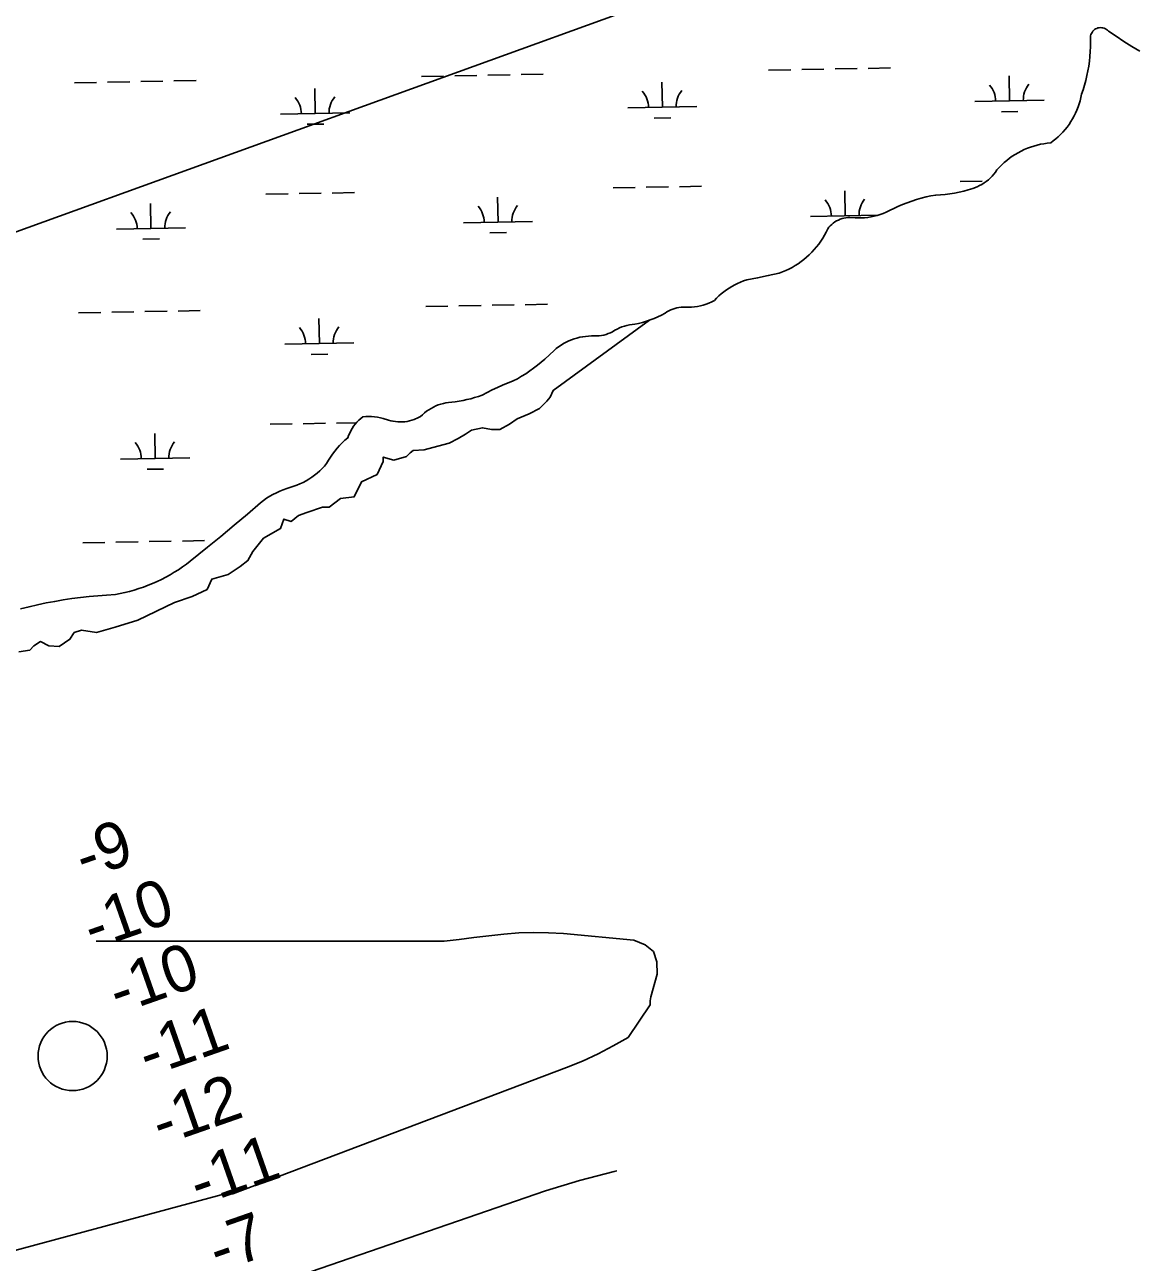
# Model space of a CAD drawing. Extents: x 3957609 to 3995875, y 234277 to 260273.
# Drawn here: x 3985535 to 3987141, y 251639 to 253428 of the extents above; entities that cross this region are included whole.
import ezdxf

# ---------------------------------------------------------------- set-up
doc = ezdxf.new("R2010")
doc.units = 0
for name, color, linetype in [('V-RIVR-EDGE', 7, 'Continuous'), ('V-RIVR-MILE', 7, 'Continuous'), ('V-RIVR-RANG', 7, 'Continuous'), ('V-TOPO-MINR', 7, 'Continuous'), ('V-UTIL-LINE', 7, 'Continuous'), ('V-WETL-SWMP', 7, 'Continuous')]:
    doc.layers.add(name, color=color, linetype=linetype)

msp = doc.modelspace()

# ---------------------------------------------------------------- linework, layer by layer
at = {"layer": 'V-RIVR-EDGE'}
for points in [[(3987146.649, 253389.843), (3987135.056, 253396.825), (3987123.605, 253404.036), (3987112.302, 253411.476), (3987101.151, 253419.142), (3987099.842, 253420.41), (3987098.39, 253421.509), (3987096.813, 253422.427), (3987095.14, 253423.144), (3987093.389, 253423.656), (3987091.593, 253423.949), (3987089.77, 253424.022), (3987087.956, 253423.877), (3987086.17, 253423.51), (3987084.441, 253422.931), (3987082.797, 253422.146), (3987081.261, 253421.169), (3987079.852, 253420.012), (3987078.594, 253418.691), (3987077.507, 253417.231), (3987076.604, 253415.648), (3987075.899, 253413.967), (3987075.403, 253412.213), (3987075.125, 253410.413), (3987075.274, 253403.391), (3987075.203, 253396.368), (3987074.91, 253389.352), (3987074.394, 253382.347), (3987073.659, 253375.362), (3987072.702, 253368.405), (3987071.527, 253361.48), (3987070.134, 253354.595), (3987068.522, 253347.761), (3987066.695, 253340.978), (3987064.658, 253334.256), (3987062.407, 253327.604), (3987061.461, 253322.958), (3987060.316, 253318.358), (3987058.974, 253313.809), (3987057.438, 253309.324), (3987055.712, 253304.911), (3987053.797, 253300.573), (3987051.698, 253296.321), (3987049.416, 253292.166), (3987046.961, 253288.111), (3987044.331, 253284.164)], [(3987044.331, 253284.164), (3987041.536, 253280.337), (3987038.578, 253276.632), (3987035.465, 253273.056), (3987032.201, 253269.617), (3987028.791, 253266.324), (3987025.242, 253263.178), (3987021.564, 253260.19), (3987017.758, 253257.36), (3987012.825, 253256.887), (3987007.918, 253256.197), (3987003.046, 253255.294), (3986998.216, 253254.178), (3986993.442, 253252.852), (3986988.728, 253251.323), (3986984.087, 253249.586), (3986979.526, 253247.648), (3986975.053, 253245.514), (3986970.679, 253243.188), (3986966.409, 253240.673), (3986962.253, 253237.972), (3986958.221, 253235.092), (3986954.315, 253232.041), (3986950.547, 253228.821), (3986946.924, 253225.442), (3986943.453, 253221.905), (3986940.137, 253218.223), (3986937.985, 253215.091), (3986935.654, 253212.089), (3986933.151, 253209.23), (3986930.487, 253206.523), (3986927.669, 253203.975), (3986924.705, 253201.593), (3986921.611, 253199.389), (3986918.391, 253197.37), (3986915.059, 253195.543), (3986911.629, 253193.911), (3986905.19, 253191.642), (3986898.675, 253189.602), (3986892.091, 253187.796), (3986885.449, 253186.223), (3986878.754, 253184.885), (3986872.017, 253183.788), (3986865.244, 253182.93), (3986858.444, 253182.313), (3986851.629, 253181.936), (3986844.584, 253180.663), (3986837.586, 253179.159), (3986830.639, 253177.431), (3986823.751, 253175.475), (3986816.932, 253173.298), (3986810.185, 253170.898), (3986803.523, 253168.28), (3986796.947, 253165.448), (3986779.918, 253157.19), (3986775.656, 253155.431), (3986771.316, 253153.871), (3986766.909, 253152.517), (3986762.444, 253151.37), (3986757.929, 253150.432), (3986753.376, 253149.707), (3986748.795, 253149.195), (3986744.193, 253148.9), (3986739.583, 253148.818), (3986734.973, 253148.953), (3986727.508, 253149.449), (3986724.636, 253149.377), (3986721.777, 253149.095), (3986718.947, 253148.597), (3986716.164, 253147.892), (3986713.44, 253146.981), (3986710.792, 253145.869), (3986708.234, 253144.564), (3986705.778, 253143.071), (3986703.442, 253141.4), (3986701.238, 253139.561), (3986699.176, 253137.56), (3986697.267, 253135.414), (3986695.524, 253133.13), (3986693.277, 253128.492), (3986690.836, 253123.951), (3986688.207, 253119.517), (3986685.391, 253115.2), (3986682.396, 253111.004), (3986679.226, 253106.939), (3986675.888, 253103.013), (3986672.386, 253099.23), (3986668.728, 253095.599), (3986664.919, 253092.123), (3986660.966, 253088.814), (3986656.878, 253085.674)], [(3986656.878, 253085.674), (3986652.661, 253082.711), (3986648.324, 253079.925), (3986643.871, 253077.329), (3986639.313, 253074.92), (3986634.657, 253072.708), (3986629.912, 253070.693), (3986625.087, 253068.883), (3986609.541, 253065.393), (3986593.939, 253062.149), (3986578.29, 253059.149), (3986573.85, 253057.69), (3986569.482, 253056.034), (3986565.191, 253054.176), (3986560.993, 253052.126), (3986556.891, 253049.885), (3986552.897, 253047.459), (3986549.016, 253044.853), (3986545.26, 253042.074), (3986541.633, 253039.125), (3986538.148, 253036.014), (3986534.805, 253032.748), (3986531.616, 253029.33), (3986527.717, 253027.415), (3986523.728, 253025.703), (3986519.654, 253024.195), (3986515.511, 253022.899), (3986511.304, 253021.816), (3986507.051, 253020.949), (3986502.756, 253020.3), (3986498.435, 253019.874), (3986494.095, 253019.669), (3986486.626, 253019.808), (3986483.497, 253019.706), (3986480.384, 253019.378), (3986477.303, 253018.827), (3986474.27, 253018.055), (3986471.301, 253017.066), (3986468.409, 253015.866), (3986465.611, 253014.461), (3986462.924, 253012.858), (3986460.358, 253011.066), (3986455.14, 253008.37), (3986449.825, 253005.868), (3986444.425, 253003.56), (3986438.942, 253001.45), (3986437.617, 253000.994)], [(3985526.16, 252521.41), (3985541.802, 252524.017), (3985547.885, 252530.1), (3985557.444, 252536.183), (3985569.61, 252530.1), (3985584.383, 252529.231), (3985600.025, 252539.659), (3985606.108, 252549.218), (3985616.536, 252552.694), (3985638.261, 252549.218), (3985665.201, 252557.04), (3985698.223, 252567.468), (3985751.232, 252592.669), (3985776.433, 252601.359), (3985798.158, 252611.787), (3985805.11, 252626.56), (3985828.573, 252633.512), (3985845.953, 252644.809), (3985857.25, 252653.499), (3985864.202, 252666.534), (3985879.844, 252685.652), (3985904.176, 252699.556), (3985909.39, 252713.46), (3985919.818, 252709.984), (3985930.246, 252718.674), (3985942.412, 252723.019), (3985965.006, 252730.84), (3985974.565, 252730.84), (3985991.076, 252743.006), (3986011.063, 252745.613), (3986021.491, 252767.338), (3986044.085, 252777.766), (3986052.775, 252796.884), (3986052.775, 252802.967), (3986068.417, 252798.622), (3986086.666, 252803.836), (3986091.88, 252809.05), (3986096.225, 252812.526), (3986111.867, 252813.395), (3986131.854, 252818.609), (3986148.365, 252822.954), (3986161.4, 252829.906), (3986171.828, 252835.989), (3986180.518, 252842.072), (3986196.16, 252845.548), (3986209.195, 252842.941), (3986221.361, 252842.941), (3986235.265, 252850.762), (3986246.562, 252858.583), (3986263.942, 252865.535), (3986278.715, 252873.356), (3986289.143, 252883.784), (3986294.357, 252889.867), (3986298.702, 252899.426), (3986437.617, 253000.994)]]:
    msp.add_lwpolyline(points, dxfattribs=at)
at = {"layer": 'V-RIVR-MILE'}
msp.add_circle((3985603.783, 251936.975), 50, dxfattribs=at)
at = {"layer": 'V-TOPO-MINR'}
for points in [[(3983206.504, 251031.777), (3985831.234, 251739.871), (3985832.607, 251738.184), (3985833.419, 251737.72), (3985834.348, 251737.622), (3985835.357, 251737.768), (3986317.912, 251920.364), (3986340.883, 251929.797), (3986363.448, 251940.06), (3986385.405, 251951.566), (3986406.957, 251963.9), (3986438.964, 252010.927), (3986438.864, 252016.57), (3986439.703, 252022.349), (3986448.996, 252055.489), (3986448.597, 252073.345), (3986443.587, 252088.026), (3986431.661, 252097.946), (3986415.124, 252104.692), (3986313.536, 252114.022), (3986291.925, 252115.346), (3986270.321, 252115.796), (3986248.73, 252114.935), (3986227.148, 252113.199), (3986205.578, 252110.746), (3986184.018, 252108.217), (3986162.471, 252105.575), (3986140.933, 252102.857), (3985637.912, 252103.08)], [(3985877.831, 251600.895), (3986287.441, 251741.989), (3986336.712, 251757.189), (3986386.476, 251770.22), (3986390.71, 251771.04)]]:
    msp.add_lwpolyline(points, dxfattribs=at)
at = {"layer": 'V-UTIL-LINE'}
msp.add_lwpolyline([(3993486.783, 256012.187), (3984358.232, 252707.382), (3984355.815, 252706.645), (3979327.531, 250885.592), (3969939.425, 247110.423), (3969929.75, 247106.755), (3966670.117, 247144.723), (3965413.49, 247134.313), (3961768.13, 245337.826)], dxfattribs=at)
at = {"layer": 'V-WETL-SWMP'}
for p, q in [((3986610.017, 253362.529), (3986642.012, 253363.111)), ((3986658.009, 253363.402), (3986690.004, 253363.984)), ((3986706.001, 253364.274), (3986737.996, 253364.856)), ((3986753.993, 253365.147), (3986785.988, 253365.729)), ((3985606.367, 253344.28), (3985638.362, 253344.862)), ((3985654.359, 253345.152), (3985686.354, 253345.734)), ((3985702.351, 253346.025), (3985734.346, 253346.607)), ((3985750.343, 253346.898), (3985782.338, 253347.479)), ((3986108.192, 253353.404), (3986140.187, 253353.986)), ((3986156.184, 253354.277), (3986188.179, 253354.859)), ((3986204.176, 253355.15), (3986236.171, 253355.732)), ((3986252.168, 253356.022), (3986284.163, 253356.604)), ((3986456.373, 253308.985), (3986455.719, 253344.979)), ((3986958.198, 253318.11), (3986957.544, 253354.104)), ((3985954.548, 253299.86), (3985953.894, 253335.854)), ((3986406.382, 253308.076), (3986506.365, 253309.894)), ((3986908.207, 253317.201), (3987008.19, 253319.019)), ((3985904.557, 253298.951), (3986004.54, 253300.769)), ((3986444.656, 253293.338), (3986468.652, 253293.775)), ((3986946.481, 253302.463), (3986970.477, 253302.9)), ((3985942.831, 253284.214), (3985966.827, 253284.65)), ((3986886.901, 253201.362), (3986918.896, 253201.944)), ((3985883.251, 253183.113), (3985915.246, 253183.695)), ((3985931.243, 253183.986), (3985963.238, 253184.567)), ((3985979.235, 253184.858), (3986011.23, 253185.44)), ((3986385.076, 253192.238), (3986417.071, 253192.819)), ((3986433.068, 253193.11), (3986465.063, 253193.692)), ((3986481.06, 253193.983), (3986513.055, 253194.565)), ((3986720.709, 253151.903), (3986720.054, 253187.897)), ((3985717.059, 253133.653), (3985716.404, 253169.647)), ((3986218.884, 253142.778), (3986218.229, 253178.772)), ((3986670.717, 253150.994), (3986767.694, 253152.757)), ((3985667.067, 253132.744), (3985767.05, 253134.562)), ((3986168.892, 253141.869), (3986268.875, 253143.687)), ((3985705.341, 253118.007), (3985729.337, 253118.443)), ((3986207.166, 253127.131), (3986231.162, 253127.568)), ((3986114.24, 253020.784), (3986146.235, 253021.366)), ((3986162.232, 253021.657), (3986194.227, 253022.239)), ((3986210.224, 253022.53), (3986242.219, 253023.111)), ((3986258.216, 253023.402), (3986290.211, 253023.984)), ((3985612.415, 253011.66), (3985644.41, 253012.241)), ((3985660.407, 253012.532), (3985692.402, 253013.114)), ((3985708.399, 253013.405), (3985740.394, 253013.987)), ((3985756.391, 253014.278), (3985788.386, 253014.859)), ((3985960.596, 252967.24), (3985959.942, 253003.234)), ((3986461.772, 253012.053), (3986461.767, 253012.359)), ((3985910.605, 252966.331), (3986010.588, 252968.149)), ((3985948.879, 252951.594), (3985972.875, 252952.03)), ((3985889.299, 252850.493), (3985921.294, 252851.075)), ((3985937.291, 252851.365), (3985969.286, 252851.947)), ((3985985.283, 252852.238), (3986014.165, 252852.763)), ((3985723.107, 252801.033), (3985722.452, 252837.027)), ((3985673.115, 252800.124), (3985773.098, 252801.942)), ((3985711.389, 252785.387), (3985735.385, 252785.823)), ((3985714.447, 252680.785), (3985746.442, 252681.367)), ((3985762.439, 252681.658), (3985794.434, 252682.239)), ((3985618.463, 252679.04), (3985650.458, 252679.621)), ((3985666.455, 252679.912), (3985698.45, 252680.494))]:
    msp.add_line(p, q, dxfattribs=at)
for points in [[(3987146.649, 253389.844), (3987135.056, 253396.825), (3987123.606, 253404.036), (3987112.303, 253411.476), (3987101.151, 253419.142), (3987099.842, 253420.41), (3987098.39, 253421.51), (3987096.814, 253422.426), (3987095.14, 253423.144), (3987093.39, 253423.655), (3987091.592, 253423.949), (3987089.771, 253424.023), (3987087.955, 253423.876), (3987086.17, 253423.511), (3987084.442, 253422.931), (3987082.797, 253422.147), (3987081.26, 253421.169), (3987079.852, 253420.012), (3987078.595, 253418.692), (3987077.507, 253417.231), (3987076.604, 253415.648), (3987075.899, 253413.967), (3987075.404, 253412.214), (3987075.124, 253410.413), (3987075.274, 253403.391), (3987075.203, 253396.368), (3987074.909, 253389.351), (3987074.394, 253382.347), (3987073.659, 253375.362), (3987072.702, 253368.404), (3987071.527, 253361.48), (3987070.133, 253354.596), (3987068.522, 253347.76), (3987066.696, 253340.978), (3987064.657, 253334.257), (3987062.407, 253327.604), (3987061.461, 253322.958), (3987060.316, 253318.358), (3987058.975, 253313.81), (3987057.439, 253309.325), (3987055.712, 253304.91), (3987053.797, 253300.573), (3987051.698, 253296.322), (3987049.417, 253292.165), (3987046.961, 253288.111), (3987044.332, 253284.165), (3987041.536, 253280.336), (3987038.579, 253276.631), (3987035.465, 253273.056), (3987032.2, 253269.618), (3987028.79, 253266.324), (3987025.242, 253263.179), (3987021.563, 253260.19)], [(3987021.563, 253260.19), (3987017.758, 253257.361), (3987012.825, 253256.886), (3987007.918, 253256.196), (3987003.045, 253255.293), (3986998.217, 253254.178), (3986993.442, 253252.853), (3986988.729, 253251.322), (3986984.087, 253249.586), (3986979.526, 253247.649), (3986975.054, 253245.515), (3986970.679, 253243.187), (3986966.409, 253240.672), (3986962.254, 253237.972), (3986958.22, 253235.093), (3986954.316, 253232.041), (3986950.548, 253228.822), (3986946.925, 253225.441), (3986943.453, 253221.906), (3986940.138, 253218.222), (3986937.985, 253215.091), (3986935.654, 253212.09), (3986933.151, 253209.231), (3986930.486, 253206.522), (3986927.668, 253203.974), (3986924.706, 253201.594), (3986921.61, 253199.39), (3986918.391, 253197.371), (3986915.06, 253195.543), (3986911.628, 253193.912), (3986905.19, 253191.642), (3986898.675, 253189.602), (3986892.092, 253187.795), (3986885.449, 253186.222), (3986878.754, 253184.886), (3986872.017, 253183.788), (3986865.244, 253182.93), (3986858.445, 253182.313), (3986851.629, 253181.937), (3986844.584, 253180.663), (3986837.585, 253179.16), (3986830.638, 253177.43), (3986823.751, 253175.475), (3986816.931, 253173.297), (3986810.186, 253170.898), (3986803.523, 253168.281), (3986796.948, 253165.448), (3986779.918, 253157.191), (3986775.656, 253155.431), (3986771.317, 253153.871), (3986766.91, 253152.516), (3986762.444, 253151.369), (3986757.929, 253150.432), (3986753.376, 253149.707), (3986748.794, 253149.196), (3986744.192, 253148.9), (3986739.582, 253148.819), (3986734.973, 253148.954), (3986727.507, 253149.448), (3986724.636, 253149.377), (3986721.777, 253149.094), (3986718.948, 253148.597), (3986716.164, 253147.892), (3986713.44, 253146.981), (3986710.791, 253145.87), (3986708.233, 253144.565), (3986705.778, 253143.072), (3986703.442, 253141.401), (3986701.237, 253139.561), (3986699.175, 253137.561), (3986697.267, 253135.414), (3986695.525, 253133.13), (3986693.278, 253128.491), (3986690.837, 253123.951), (3986688.207, 253119.517), (3986685.391, 253115.2), (3986682.396, 253111.004), (3986679.226, 253106.939), (3986675.888, 253103.012), (3986672.386, 253099.229), (3986668.728, 253095.598), (3986664.919, 253092.124), (3986660.967, 253088.814), (3986656.879, 253085.674), (3986652.662, 253082.71), (3986648.324, 253079.926), (3986643.871, 253077.328), (3986639.313, 253074.921), (3986634.658, 253072.708), (3986629.913, 253070.694), (3986625.087, 253068.882), (3986609.54, 253065.393), (3986593.94, 253062.149), (3986578.291, 253059.149), (3986573.851, 253057.691), (3986569.481, 253056.033), (3986565.192, 253054.176), (3986560.993, 253052.125), (3986556.891, 253049.885), (3986552.897, 253047.459), (3986549.017, 253044.854)], [(3986549.017, 253044.854), (3986545.26, 253042.074), (3986541.634, 253039.125), (3986538.147, 253036.014), (3986534.805, 253032.747), (3986531.616, 253029.33), (3986527.718, 253027.415), (3986523.728, 253025.702), (3986519.655, 253024.195), (3986515.51, 253022.898), (3986511.305, 253021.815), (3986507.05, 253020.949), (3986502.755, 253020.301), (3986498.434, 253019.874), (3986494.096, 253019.669), (3986486.626, 253019.809), (3986483.497, 253019.706), (3986480.384, 253019.379), (3986477.303, 253018.827), (3986474.27, 253018.055), (3986471.3, 253017.067), (3986468.409, 253015.867), (3986465.612, 253014.461), (3986462.924, 253012.858), (3986460.358, 253011.065), (3986455.139, 253008.371), (3986449.825, 253005.868), (3986444.424, 253003.56), (3986438.943, 253001.45), (3986433.388, 252999.54), (3986427.768, 252997.834), (3986422.09, 252996.332), (3986416.361, 252995.038), (3986412.594, 252994.739), (3986408.852, 252994.212), (3986405.15, 252993.459), (3986401.499, 252992.481), (3986397.915, 252991.284), (3986394.411, 252989.871), (3986390.998, 252988.248), (3986387.691, 252986.42), (3986384.501, 252984.395), (3986381.425, 252982.869), (3986378.256, 252981.547), (3986375.008, 252980.433), (3986371.694, 252979.532), (3986368.329, 252978.849), (3986364.927, 252978.385), (3986361.502, 252978.144), (3986353.843, 252978.174), (3986349.622, 252978.008), (3986345.414, 252977.627), (3986341.231, 252977.032), (3986337.084, 252976.226), (3986332.983, 252975.21), (3986328.939, 252973.986), (3986324.962, 252972.559), (3986321.063, 252970.931), (3986317.252, 252969.108), (3986313.539, 252967.092), (3986309.932, 252964.891), (3986306.443, 252962.509), (3986303.079, 252959.953), (3986299.849, 252957.229), (3986286.599, 252944.767), (3986281.306, 252940.212), (3986275.877, 252935.819), (3986270.318, 252931.592), (3986264.634, 252927.534), (3986258.831, 252923.65), (3986252.913, 252919.943), (3986246.885, 252916.416), (3986240.754, 252913.073), (3986225.445, 252907.055), (3986217.905, 252903.769), (3986210.447, 252900.3), (3986195.796, 252892.822), (3986190.412, 252890.843), (3986184.96, 252889.061), (3986179.447, 252887.477), (3986173.881, 252886.095), (3986168.267, 252884.915), (3986162.615, 252883.939), (3986156.931, 252883.169), (3986147.394, 252882.192), (3986143.593, 252881.566), (3986139.833, 252880.73), (3986136.126, 252879.686), (3986132.482, 252878.437), (3986128.913, 252876.988), (3986125.431, 252875.342), (3986122.045, 252873.506), (3986118.767, 252871.484), (3986115.606, 252869.282), (3986112.572, 252866.909), (3986109.675, 252864.371), (3986106.924, 252861.675), (3986103.888, 252860.056), (3986097.558, 252857.36), (3986094.286, 252856.293), (3986090.958, 252855.419)], [(3986090.958, 252855.419), (3986087.585, 252854.74), (3986084.177, 252854.258), (3986080.748, 252853.975), (3986073.868, 252854.011), (3986070.442, 252854.329), (3986067.04, 252854.846), (3986063.673, 252855.56), (3986060.354, 252856.469), (3986052.993, 252858.831), (3986048.829, 252859.867), (3986044.615, 252860.676), (3986040.364, 252861.254), (3986036.087, 252861.6), (3986031.798, 252861.713), (3986027.509, 252861.593), (3986023.233, 252861.24), (3986020.286, 252858.85), (3986017.488, 252856.287), (3986014.849, 252853.561), (3986012.378, 252850.681), (3986010.085, 252847.658), (3986007.977, 252844.503), (3986006.062, 252841.227), (3986004.347, 252837.843), (3986002.839, 252834.361), (3986001.542, 252830.795), (3985997.46, 252827.317), (3985993.536, 252823.664), (3985989.775, 252819.842), (3985986.186, 252815.858), (3985982.775, 252811.721), (3985979.549, 252807.437), (3985976.515, 252803.017), (3985973.677, 252798.467), (3985971.042, 252793.797), (3985967.852, 252790.089), (3985964.494, 252786.533), (3985960.974, 252783.137), (3985957.3, 252779.908), (3985953.48, 252776.853), (3985949.523, 252773.979), (3985945.436, 252771.291), (3985941.229, 252768.796), (3985936.911, 252766.499), (3985932.491, 252764.404), (3985927.978, 252762.518), (3985923.383, 252760.842), (3985913.501, 252757.768), (3985908.363, 252755.929), (3985903.309, 252753.868), (3985898.349, 252751.59), (3985893.493, 252749.098), (3985888.75, 252746.398), (3985884.129, 252743.494), (3985879.638, 252740.392), (3985875.286, 252737.098), (3985856.465, 252720.645), (3985837.462, 252704.403), (3985818.277, 252688.376), (3985798.914, 252672.564), (3985773.898, 252652.543), (3985768.294, 252648.277), (3985762.569, 252644.174), (3985756.728, 252640.24), (3985750.775, 252636.476), (3985744.715, 252632.887), (3985738.554, 252629.475), (3985732.296, 252626.243), (3985725.947, 252623.194), (3985719.512, 252620.331), (3985712.997, 252617.656), (3985706.407, 252615.17), (3985699.748, 252612.877), (3985693.025, 252610.778), (3985686.244, 252608.875), (3985679.411, 252607.17), (3985672.531, 252605.663), (3985665.61, 252604.357), (3985653.015, 252603.622), (3985640.436, 252602.658), (3985627.876, 252601.464), (3985615.341, 252600.042), (3985602.833, 252598.392), (3985590.357, 252596.514), (3985577.918, 252594.409), (3985565.519, 252592.078), (3985553.164, 252589.521), (3985540.859, 252586.74), (3985528.606, 252583.735)]]:
    msp.add_lwpolyline(points, dxfattribs=at)
for centre, start, end in [((3986401.131, 253308.455), 0.269879, 41.813537), ((3986511.598, 253310.464), 140.269876, 181.813534), ((3986902.956, 253317.58), 0.269879, 41.813537), ((3987013.424, 253319.589), 140.269876, 181.813534), ((3985899.306, 253299.331), 0.269879, 41.813537), ((3986009.773, 253301.339), 140.269876, 181.813534), ((3986163.641, 253142.248), 0.269879, 41.813537), ((3986274.109, 253144.257), 140.269876, 181.813534), ((3986665.466, 253151.373), 0.269879, 41.813537), ((3986775.934, 253153.382), 140.269876, 181.813534), ((3985661.816, 253133.124), 0.269879, 41.813537), ((3985772.284, 253135.132), 140.269876, 181.813534), ((3985905.354, 252966.711), 0.269879, 41.813537), ((3986015.821, 252968.719), 140.269876, 181.813534), ((3985778.332, 252802.512), 140.269876, 181.813534), ((3985667.864, 252800.504), 0.269879, 41.813537)]:
    msp.add_arc(centre, 35.246, start, end, dxfattribs=at)

# ---------------------------------------------------------------- texts
at = {"layer": 'V-RIVR-RANG'}
for s, p in [('-9', (3985620.697, 252191.784)), ('-10', (3985632.81, 252090.022)), ('-10', (3985669.7, 251997.212)), ('-11', (3985712.423, 251906.271)), ('-12', (3985731.638, 251806.972)), ('-11', (3985786.283, 251719.891)), ('-7', (3985814.188, 251623.716))]:
    msp.add_text(s, height=67, rotation=19.288333, dxfattribs=at).set_placement(p)

doc.saveas('drawing.dxf')
